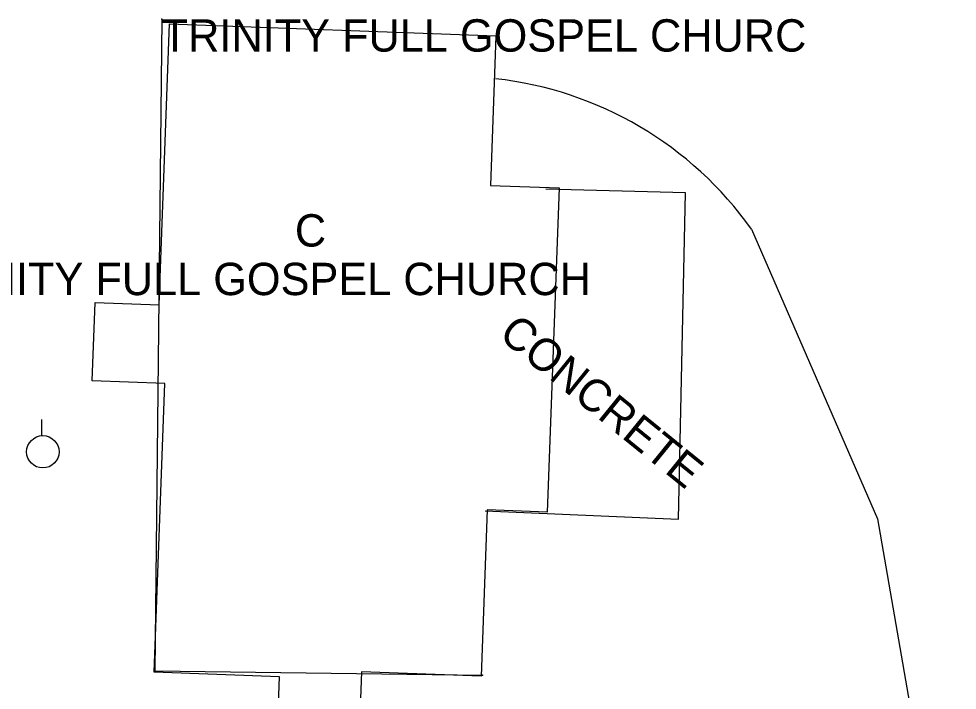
# Model space of a CAD drawing. Extents: x 1441650 to 1491889, y 345904 to 358319.
# Drawn here: x 1445285.8 to 1445430.8, y 354932.2 to 355036 of the extents above; entities that cross this region are included whole.
import ezdxf

# ---------------------------------------------------------------- set-up
doc = ezdxf.new("R2010")
doc.units = 0
for name, color, linetype in [('S_BUILDING', 7, 'Continuous'), ('S_BUILDING_ANNOT', 7, 'Continuous'), ('S_PARKING', 7, 'Continuous'), ('S_PARKING_ANNOT', 7, 'Continuous'), ('S_STR_PT_SYM', 7, 'Continuous'), ('S_UTILITY_POLE', 7, 'Continuous')]:
    doc.layers.add(name, color=color, linetype=linetype)

msp = doc.modelspace()

# ---------------------------------------------------------------- linework, layer by layer
at = {"layer": 'S_BUILDING'}
for p, q in [((1445307.89, 355035.89), (1445306.83, 354935.25)), ((1445306.83, 354935.25), (1445357.43, 354934.54))]:
    msp.add_line(p, q, dxfattribs=at)
msp.add_lwpolyline([(1445369.26, 355009.84), (1445367.42, 354959.76), (1445358.18, 354960.1), (1445357.24, 354934.39), (1445338.75, 354935.07), (1445338.29, 354922.55), (1445325.69, 354923.01), (1445326.1, 354934.28), (1445306.75, 354935), (1445308.39, 354979.61), (1445297.17, 354980.02), (1445297.61, 354992.14), (1445307.49, 354991.78), (1445309.09, 355035.21), (1445359.52, 355033.35), (1445358.67, 355010.23)], close=True, dxfattribs=at)
at = {"layer": 'S_PARKING'}
for points in [[(1445357.84, 354959.96), (1445387.73, 354958.66), (1445388.77, 355009.06), (1445367.22, 355009.65)], [(1445398.97, 355003.46), (1445418.45, 354958.7), (1445430.76, 354887.79), (1445429.38, 354870.14)]]:
    msp.add_lwpolyline(points, dxfattribs=at)
msp.add_ellipse((1445353.89, 354972.43), major_axis=(-51.13, 21.09), ratio=0.985227, start_param=4.142415, end_param=4.997194, dxfattribs=at)
at = {"layer": 'S_STR_PT_SYM'}
for points in [[(1445307.89, 355035.89), (1445307.89, 355035.94), (1445307.89, 355035.89), (1445307.84, 355035.89), (1445307.89, 355035.89), (1445307.89, 355035.84), (1445307.89, 355035.89), (1445307.94, 355035.89)], [(1445306.83, 354935.25), (1445306.83, 354935.3), (1445306.83, 354935.25), (1445306.78, 354935.25), (1445306.83, 354935.25), (1445306.83, 354935.2), (1445306.83, 354935.25), (1445306.88, 354935.25)], [(1445357.43, 354934.54), (1445357.43, 354934.59), (1445357.43, 354934.54), (1445357.38, 354934.54), (1445357.43, 354934.54), (1445357.43, 354934.49), (1445357.43, 354934.54), (1445357.48, 354934.54)]]:
    msp.add_lwpolyline(points, dxfattribs=at)
at = {"layer": 'S_UTILITY_POLE'}
msp.add_line((1445289.39, 354971.59), (1445289.39, 354974.07), dxfattribs=at)
msp.add_circle((1445289.53, 354969.07), 2.5, dxfattribs=at)

# ---------------------------------------------------------------- texts
at = {"layer": 'S_BUILDING_ANNOT'}
for s, height, p in [('TRINITY FULL GOSPEL CHURC', 5, (1445307.89, 355030.89)), ('C', 5, (1445328.46, 355000.77)), ('TRINITY FULL GOSPEL CHURCH', 5.0003, (1445269.78, 354993.27))]:
    msp.add_text(s, height=height, dxfattribs=at).set_placement(p)
at = {"layer": 'S_PARKING_ANNOT'}
msp.add_text('CONCRETE', height=5, rotation=320.9241, dxfattribs=at).set_placement((1445359.73, 354986.8))

doc.saveas('drawing.dxf')
